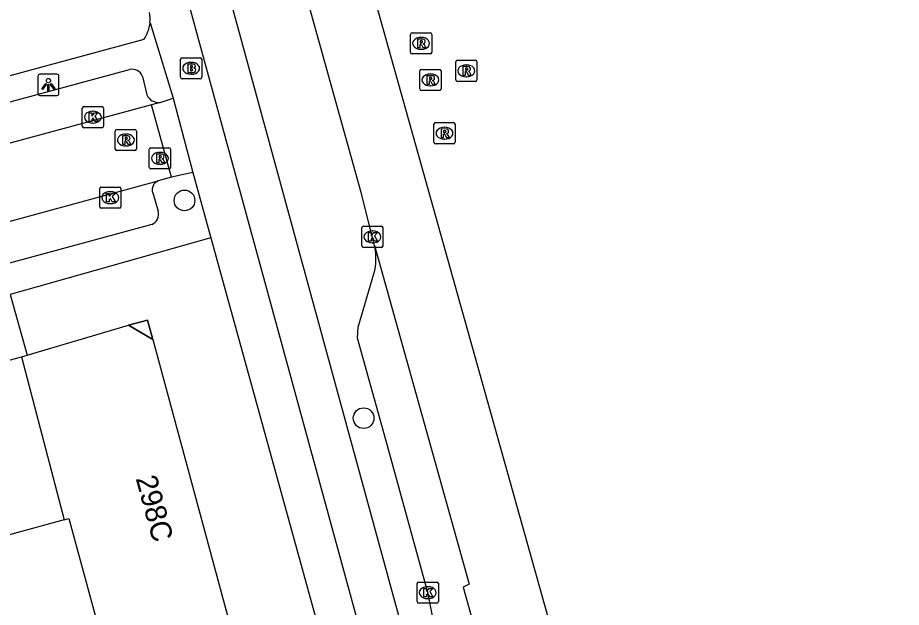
# Model space of a CAD drawing. Extents: x 162250 to 162654, y 380744 to 381605.
# Drawn here: x 162584.47 to 162626.23, y 380959.24 to 380987.12 of the extents above; entities that cross this region are included whole.
import ezdxf

# ---------------------------------------------------------------- set-up
doc = ezdxf.new("R2010")
doc.units = 0
for name, color, linetype in [('IMGEO_Boom', 7, 'Continuous'), ('IMGEO_Brandkraan', 7, 'Continuous'), ('IMGEO_Fietspad_gesloten', 7, 'Continuous'), ('IMGEO_Kolk', 7, 'Continuous'), ('IMGEO_Lichtpunt', 7, 'Continuous'), ('IMGEO_Pand', 7, 'Continuous'), ('IMGEO_Pand_nummerreeks', 7, 'Continuous'), ('IMGEO_Pand_overbouw', 7, 'Continuous'), ('IMGEO_Parkeervlak_open', 7, 'Continuous'), ('IMGEO_Rijbaan_lokaal_open', 7, 'Continuous'), ('IMGEO_Rijbaan_regionaal_gesloten', 7, 'Continuous'), ('IMGEO_Rioolput', 7, 'Continuous'), ('IMGEO_Voetpad_open', 7, 'Continuous')]:
    doc.layers.add(name, color=color, linetype=linetype)

msp = doc.modelspace()

# ---------------------------------------------------------------- linework, layer by layer
at = {"layer": 'IMGEO_Boom'}
for centre in [(162592.354, 380978.478), (162600.821, 380968.186)]:
    msp.add_circle(centre, 0.489, dxfattribs=at)
at = {"layer": 'IMGEO_Brandkraan'}
for p, q in [((162592.17, 380984.299), (162592.17, 380985.151)), ((162592.245, 380985.225), (162593.097, 380985.225)), ((162592.658, 380985.005), (162592.683, 380985.005)), ((162593.171, 380985.151), (162593.171, 380984.299)), ((162593.097, 380984.225), (162592.245, 380984.225)), ((162592.681, 380984.445), (162592.656, 380984.445))]:
    msp.add_line(p, q, dxfattribs=at)
for points in [[(162592.17, 380984.299), (162592.17, 380985.151)], [(162592.245, 380985.225), (162593.097, 380985.225)], [(162592.518, 380984.925), (162592.518, 380984.525), (162592.731, 380984.525)], [(162592.749, 380984.925), (162592.518, 380984.925)], [(162593.171, 380985.151), (162593.171, 380984.299)], [(162592.697, 380984.844), (162592.643, 380984.844), (162592.643, 380984.768)], [(162592.643, 380984.768), (162592.696, 380984.768)], [(162592.705, 380984.692), (162592.643, 380984.692), (162592.643, 380984.611)], [(162592.643, 380984.611), (162592.705, 380984.611)], [(162593.097, 380984.225), (162592.245, 380984.225)]]:
    msp.add_lwpolyline(points, dxfattribs=at)
for centre, radius, start, end in [((162592.247, 380985.149), 0.0765, 91.552, 178.448), ((162592.247, 380985.149), 0.0765, 91.552, 178.448), ((162592.753, 380984.78), 0.145, 59.4692, 91.5367), ((162592.778, 380984.827), 0.0922, 285.5137, 58.1501), ((162593.095, 380985.149), 0.0765, 1.552, 88.448), ((162593.095, 380985.149), 0.0765, 1.552, 88.448), ((162592.698, 380984.806), 0.0379, 267.8285, 90.9355), ((162592.706, 380984.651), 0.0404, 269.8759, 90.5077), ((162592.737, 380984.776), 0.251, 268.6676, 293.5347), ((162592.783, 380984.635), 0.105, 301.3115, 78.989), ((162592.247, 380984.301), 0.0765, 181.552, 268.448), ((162592.247, 380984.301), 0.0765, 181.552, 268.448), ((162593.095, 380984.301), 0.0765, 271.552, 358.448), ((162593.095, 380984.301), 0.0765, 271.552, 358.448)]:
    msp.add_arc(centre, radius, start, end, dxfattribs=at)
for centre, major_axis, ratio, start_param, end_param in [((162592.657, 380984.725), (-0.387, 0.002), 0.722429, 4.712389, 7.853982), ((162592.682, 380984.725), (-0.39, 0.002), 0.717154, 1.570796, 4.712389)]:
    msp.add_ellipse(centre, major_axis=major_axis, ratio=ratio, start_param=start_param, end_param=end_param, dxfattribs=at)
at = {"layer": 'IMGEO_Fietspad_gesloten'}
for points in [[(162536.398, 381200.372), (162539.144, 381190.342), (162540.943, 381183.77), (162548.984, 381154.395), (162551.592, 381144.84), (162551.645, 381144.647), (162554.806, 381133.124), (162560.736, 381111.446), (162562.992, 381103.198), (162573.052, 381066.398), (162577.335, 381050.801), (162584.526, 381024.553), (162587.309, 381014.367), (162588.433, 381010.254), (162590.219, 381003.716), (162603.154, 380956.316), (162606.977, 380942.372), (162608.338, 380937.386), (162611.747, 380924.889), (162613.149, 380919.833), (162613.482, 380918.571)], [(162626.231, 380864.638), (162619.54, 380889.111), (162611.456, 380918.623), (162600.985, 380956.955), (162588.336, 381003.241), (162586.64, 381009.407), (162585.413, 381013.87), (162582.804, 381023.355), (162575.392, 381050.363), (162571.085, 381066.091), (162561.27, 381101.934), (162558.72, 381111.249), (162552.836, 381132.744), (162549.852, 381143.643)]]:
    msp.add_lwpolyline(points, dxfattribs=at)
at = {"layer": 'IMGEO_Kolk'}
for p, q in [((162587.526, 380981.988), (162587.526, 380982.84)), ((162587.601, 380982.914), (162588.453, 380982.914)), ((162588.527, 380982.84), (162588.527, 380981.988)), ((162588.014, 380982.694), (162588.039, 380982.694)), ((162588.037, 380982.134), (162588.012, 380982.134)), ((162588.453, 380981.914), (162587.601, 380981.914)), ((162588.35, 380978.183), (162588.35, 380979.035)), ((162588.425, 380979.109), (162589.277, 380979.109)), ((162589.351, 380979.035), (162589.351, 380978.183)), ((162588.838, 380978.889), (162588.863, 380978.889)), ((162588.861, 380978.329), (162588.836, 380978.329)), ((162589.277, 380978.109), (162588.425, 380978.109)), ((162600.735, 380976.329), (162600.735, 380977.181)), ((162600.81, 380977.255), (162601.662, 380977.255)), ((162601.223, 380977.035), (162601.248, 380977.035)), ((162601.736, 380977.181), (162601.736, 380976.329)), ((162601.662, 380976.255), (162600.81, 380976.255)), ((162601.246, 380976.475), (162601.221, 380976.475)), ((162603.35, 380959.51), (162603.35, 380960.362)), ((162603.425, 380960.436), (162604.277, 380960.436)), ((162604.351, 380960.362), (162604.351, 380959.51)), ((162603.838, 380960.216), (162603.863, 380960.216)), ((162604.277, 380959.436), (162603.425, 380959.436)), ((162603.861, 380959.656), (162603.836, 380959.656))]:
    msp.add_line(p, q, dxfattribs=at)
for points in [[(162587.526, 380981.988), (162587.526, 380982.84)], [(162587.601, 380982.914), (162588.453, 380982.914)], [(162588.527, 380982.84), (162588.527, 380981.988)], [(162587.847, 380982.614), (162587.97, 380982.614), (162587.97, 380982.463), (162588.1, 380982.614), (162588.264, 380982.614), (162588.118, 380982.463), (162588.271, 380982.214), (162588.119, 380982.214), (162588.034, 380982.378), (162587.97, 380982.311), (162587.97, 380982.214), (162587.847, 380982.214), (162587.847, 380982.614)], [(162588.453, 380981.914), (162587.601, 380981.914)], [(162588.35, 380978.183), (162588.35, 380979.035)], [(162588.425, 380979.109), (162589.277, 380979.109)], [(162589.351, 380979.035), (162589.351, 380978.183)], [(162588.671, 380978.809), (162588.794, 380978.809), (162588.794, 380978.658), (162588.924, 380978.809), (162589.088, 380978.809), (162588.942, 380978.658), (162589.095, 380978.409), (162588.943, 380978.409), (162588.858, 380978.573), (162588.794, 380978.506), (162588.794, 380978.409), (162588.671, 380978.409), (162588.671, 380978.809)], [(162589.277, 380978.109), (162588.425, 380978.109)], [(162600.735, 380976.329), (162600.735, 380977.181)], [(162600.81, 380977.255), (162601.662, 380977.255)], [(162601.056, 380976.955), (162601.179, 380976.955), (162601.179, 380976.804), (162601.309, 380976.955), (162601.473, 380976.955), (162601.327, 380976.804), (162601.48, 380976.555), (162601.328, 380976.555), (162601.243, 380976.719), (162601.179, 380976.652), (162601.179, 380976.555), (162601.056, 380976.555), (162601.056, 380976.955)], [(162601.736, 380977.181), (162601.736, 380976.329)], [(162601.662, 380976.255), (162600.81, 380976.255)], [(162603.35, 380959.51), (162603.35, 380960.362)], [(162603.425, 380960.436), (162604.277, 380960.436)], [(162604.351, 380960.362), (162604.351, 380959.51)], [(162603.671, 380960.136), (162603.794, 380960.136), (162603.794, 380959.985), (162603.924, 380960.136), (162604.088, 380960.136), (162603.942, 380959.985), (162604.095, 380959.736), (162603.943, 380959.736), (162603.858, 380959.9), (162603.794, 380959.833), (162603.794, 380959.736), (162603.671, 380959.736), (162603.671, 380960.136)], [(162604.277, 380959.436), (162603.425, 380959.436)]]:
    msp.add_lwpolyline(points, dxfattribs=at)
for centre, start, end in [((162587.603, 380982.838), 91.552, 178.448), ((162587.603, 380982.838), 91.552, 178.448), ((162588.451, 380982.838), 1.552, 88.448), ((162588.451, 380982.838), 1.552, 88.448), ((162587.603, 380981.99), 181.552, 268.448), ((162587.603, 380981.99), 181.552, 268.448), ((162588.451, 380981.99), 271.552, 358.448), ((162588.451, 380981.99), 271.552, 358.448), ((162588.427, 380979.033), 91.552, 178.448), ((162588.427, 380979.033), 91.552, 178.448), ((162589.275, 380979.033), 1.552, 88.448), ((162589.275, 380979.033), 1.552, 88.448), ((162588.427, 380978.185), 181.552, 268.448), ((162588.427, 380978.185), 181.552, 268.448), ((162589.275, 380978.185), 271.552, 358.448), ((162589.275, 380978.185), 271.552, 358.448), ((162600.812, 380977.179), 91.552, 178.448), ((162600.812, 380977.179), 91.552, 178.448), ((162601.66, 380977.179), 1.552, 88.448), ((162601.66, 380977.179), 1.552, 88.448), ((162600.812, 380976.331), 181.552, 268.448), ((162600.812, 380976.331), 181.552, 268.448), ((162601.66, 380976.331), 271.552, 358.448), ((162601.66, 380976.331), 271.552, 358.448), ((162603.427, 380960.36), 91.552, 178.448), ((162603.427, 380960.36), 91.552, 178.448), ((162604.275, 380960.36), 1.552, 88.448), ((162604.275, 380960.36), 1.552, 88.448), ((162603.427, 380959.512), 181.552, 268.448), ((162603.427, 380959.512), 181.552, 268.448), ((162604.275, 380959.512), 271.552, 358.448), ((162604.275, 380959.512), 271.552, 358.448)]:
    msp.add_arc(centre, 0.0765, start, end, dxfattribs=at)
for centre, major_axis, ratio, start_param, end_param in [((162588.013, 380982.414), (-0.387, 0.002), 0.722429, 4.712389, 7.853982), ((162588.038, 380982.414), (-0.39, 0.002), 0.717154, 1.570796, 4.712389), ((162588.837, 380978.609), (-0.387, 0.002), 0.722429, 4.712389, 7.853982), ((162588.862, 380978.609), (-0.39, 0.002), 0.717154, 1.570796, 4.712389), ((162601.222, 380976.755), (-0.387, 0.002), 0.722429, 4.712389, 7.853982), ((162601.247, 380976.755), (-0.39, 0.002), 0.717154, 1.570796, 4.712389), ((162603.837, 380959.936), (-0.387, 0.002), 0.722429, 4.712389, 7.853982), ((162603.862, 380959.936), (-0.39, 0.002), 0.717154, 1.570796, 4.712389)]:
    msp.add_ellipse(centre, major_axis=major_axis, ratio=ratio, start_param=start_param, end_param=end_param, dxfattribs=at)
at = {"layer": 'IMGEO_Lichtpunt'}
for p, q in [((162585.427, 380984.345), (162585.427, 380983.538)), ((162585.427, 380984.345), (162585.427, 380983.538)), ((162586.329, 380984.44), (162585.521, 380984.44)), ((162586.329, 380984.44), (162585.521, 380984.44)), ((162586.423, 380983.538), (162586.423, 380984.345)), ((162586.423, 380983.538), (162586.423, 380984.345)), ((162585.521, 380983.444), (162586.329, 380983.444)), ((162585.521, 380983.444), (162586.329, 380983.444))]:
    msp.add_line(p, q, dxfattribs=at)
for points in [[(162585.801, 380984.009), (162585.84, 380983.981), (162585.652, 380983.719), (162585.614, 380983.746), (162585.801, 380984.009)], [(162585.903, 380983.961), (162585.95, 380983.961), (162585.95, 380983.639), (162585.903, 380983.639), (162585.903, 380983.961)], [(162586.013, 380983.981), (162586.051, 380984.008), (162586.238, 380983.746), (162586.199, 380983.718), (162586.013, 380983.981)]]:
    msp.add_lwpolyline(points, dxfattribs=at)
msp.add_circle((162585.926, 380984.143), 0.0994, dxfattribs=at)
for centre, start, end in [((162585.521, 380984.345), 90, 180), ((162585.521, 380984.345), 90, 180), ((162586.329, 380984.345), 0, 90), ((162586.329, 380984.345), 0, 90), ((162585.521, 380983.538), 180, 270), ((162585.521, 380983.538), 180, 270), ((162586.329, 380983.538), 270, 0), ((162586.329, 380983.538), 270, 360)]:
    msp.add_arc(centre, 0.0946, start, end, dxfattribs=at)
at = {"layer": 'IMGEO_Pand'}
for points in [[(162584.917, 380971.158), (162589.703, 380972.58)], [(162590.855, 380971.909), (162589.703, 380972.58)], [(162590.855, 380971.909), (162595.198, 380955.88)], [(162579.5, 380969.684), (162584.645, 380971.084)], [(162584.645, 380971.084), (162584.917, 380971.158)], [(162584.645, 380971.084), (162586.661, 380963.377)], [(162586.661, 380963.377), (162581.583, 380961.995)], [(162586.661, 380963.377), (162586.895, 380963.441), (162588.645, 380957.011)]]:
    msp.add_lwpolyline(points, dxfattribs=at)
at = {"layer": 'IMGEO_Pand_overbouw'}
msp.add_lwpolyline([(162590.855, 380971.909), (162590.612, 380972.813), (162589.703, 380972.58)], close=True, dxfattribs=at)
at = {"layer": 'IMGEO_Parkeervlak_open'}
msp.add_lwpolyline([(162613.064, 380925.283), (162609.656, 380937.755), (162608.292, 380942.728), (162607.98, 380943.81), (162605.426, 380953.253), (162604.609, 380956.168), (162603.851, 380959.936), (162601.87, 380967.154), (162600.524, 380971.974), (162600.563, 380972.483), (162601.31, 380975.004)], dxfattribs=at)
msp.add_arc((162598.429, 380975.745), 2.975, 345.5756, 11.7916, dxfattribs=at)
at = {"layer": 'IMGEO_Rijbaan_lokaal_open'}
for points in [[(162590.794, 380983), (162540.292, 380969.32)], [(162591.74, 380979.571), (162590.794, 380983)], [(162591.74, 380979.571), (162591.116, 380979.399)], [(162541.171, 380965.788), (162591.116, 380979.399)]]:
    msp.add_lwpolyline(points, dxfattribs=at)
at = {"layer": 'IMGEO_Rijbaan_regionaal_gesloten'}
for points in [[(162600.546, 380991.029), (162601.527, 380987.343), (162620.018, 380921.349)], [(162601.341, 380976.353), (162600.709, 380978.851), (162597.541, 380990.23)], [(162601.341, 380976.353), (162605.814, 380960.337), (162605.531, 380960.193), (162607.357, 380953.618), (162613.211, 380932.13), (162615.211, 380925.872)]]:
    msp.add_lwpolyline(points, dxfattribs=at)
at = {"layer": 'IMGEO_Rioolput'}
for p, q in [((162603.035, 380985.478), (162603.035, 380986.33)), ((162603.11, 380986.404), (162603.962, 380986.404)), ((162603.523, 380986.184), (162603.548, 380986.184)), ((162604.036, 380986.33), (162604.036, 380985.478)), ((162603.962, 380985.404), (162603.11, 380985.404)), ((162603.546, 380985.624), (162603.521, 380985.624)), ((162605.175, 380984.179), (162605.175, 380985.031)), ((162605.25, 380985.105), (162606.102, 380985.105)), ((162605.663, 380984.885), (162605.688, 380984.885)), ((162606.176, 380985.031), (162606.176, 380984.179)), ((162603.477, 380983.749), (162603.477, 380984.601)), ((162603.552, 380984.675), (162604.404, 380984.675)), ((162603.965, 380984.455), (162603.99, 380984.455)), ((162604.478, 380984.601), (162604.478, 380983.749)), ((162606.102, 380984.105), (162605.25, 380984.105)), ((162605.686, 380984.325), (162605.661, 380984.325)), ((162604.404, 380983.675), (162603.552, 380983.675)), ((162603.988, 380983.895), (162603.963, 380983.895)), ((162604.141, 380981.229), (162604.141, 380982.081)), ((162604.216, 380982.155), (162605.068, 380982.155)), ((162605.142, 380982.081), (162605.142, 380981.229)), ((162589.084, 380980.908), (162589.084, 380981.76)), ((162589.159, 380981.834), (162590.011, 380981.834)), ((162589.572, 380981.614), (162589.597, 380981.614)), ((162590.085, 380981.76), (162590.085, 380980.908)), ((162604.629, 380981.935), (162604.654, 380981.935)), ((162605.068, 380981.155), (162604.216, 380981.155)), ((162604.652, 380981.375), (162604.627, 380981.375)), ((162590.011, 380980.834), (162589.159, 380980.834)), ((162589.595, 380981.054), (162589.57, 380981.054)), ((162590.693, 380980.042), (162590.693, 380980.894)), ((162590.768, 380980.968), (162591.62, 380980.968)), ((162591.181, 380980.748), (162591.206, 380980.748)), ((162591.694, 380980.894), (162591.694, 380980.042)), ((162591.62, 380979.968), (162590.768, 380979.968)), ((162591.204, 380980.188), (162591.179, 380980.188))]:
    msp.add_line(p, q, dxfattribs=at)
for points in [[(162603.035, 380985.478), (162603.035, 380986.33)], [(162603.11, 380986.404), (162603.962, 380986.404)], [(162604.036, 380986.33), (162604.036, 380985.478)], [(162603.624, 380986.102), (162603.372, 380986.104), (162603.372, 380985.704)], [(162603.372, 380985.704), (162603.496, 380985.704), (162603.496, 380985.866), (162603.507, 380985.866)], [(162603.55, 380986.023), (162603.496, 380986.023), (162603.496, 380985.942)], [(162603.496, 380985.942), (162603.548, 380985.942)], [(162603.554, 380985.837), (162603.625, 380985.704), (162603.765, 380985.704), (162603.7, 380985.83)], [(162603.962, 380985.404), (162603.11, 380985.404)], [(162605.175, 380984.179), (162605.175, 380985.031)], [(162605.25, 380985.105), (162606.102, 380985.105)], [(162606.176, 380985.031), (162606.176, 380984.179)], [(162603.477, 380983.749), (162603.477, 380984.601)], [(162603.552, 380984.675), (162604.404, 380984.675)], [(162604.478, 380984.601), (162604.478, 380983.749)], [(162605.764, 380984.803), (162605.512, 380984.805), (162605.512, 380984.405)], [(162605.512, 380984.405), (162605.636, 380984.405), (162605.636, 380984.567), (162605.647, 380984.567)], [(162605.69, 380984.724), (162605.636, 380984.724), (162605.636, 380984.643)], [(162605.636, 380984.643), (162605.688, 380984.643)], [(162605.694, 380984.538), (162605.765, 380984.405), (162605.905, 380984.405), (162605.84, 380984.531)], [(162604.066, 380984.373), (162603.814, 380984.375), (162603.814, 380983.975)], [(162603.814, 380983.975), (162603.938, 380983.975), (162603.938, 380984.137), (162603.949, 380984.137)], [(162603.992, 380984.294), (162603.938, 380984.294), (162603.938, 380984.213)], [(162603.938, 380984.213), (162603.99, 380984.213)], [(162603.996, 380984.108), (162604.067, 380983.975), (162604.207, 380983.975), (162604.142, 380984.101)], [(162606.102, 380984.105), (162605.25, 380984.105)], [(162604.404, 380983.675), (162603.552, 380983.675)], [(162604.141, 380981.229), (162604.141, 380982.081)], [(162604.216, 380982.155), (162605.068, 380982.155)], [(162605.142, 380982.081), (162605.142, 380981.229)], [(162589.084, 380980.908), (162589.084, 380981.76)], [(162589.159, 380981.834), (162590.011, 380981.834)], [(162589.673, 380981.532), (162589.421, 380981.534), (162589.421, 380981.134)], [(162590.085, 380981.76), (162590.085, 380980.908)], [(162604.73, 380981.853), (162604.478, 380981.855), (162604.478, 380981.455)], [(162604.478, 380981.455), (162604.602, 380981.455), (162604.602, 380981.617), (162604.613, 380981.617)], [(162604.656, 380981.774), (162604.602, 380981.774), (162604.602, 380981.693)], [(162604.602, 380981.693), (162604.654, 380981.693)], [(162604.66, 380981.588), (162604.731, 380981.455), (162604.871, 380981.455), (162604.806, 380981.581)], [(162589.421, 380981.134), (162589.545, 380981.134), (162589.545, 380981.296), (162589.556, 380981.296)], [(162589.599, 380981.453), (162589.545, 380981.453), (162589.545, 380981.372)], [(162589.545, 380981.372), (162589.597, 380981.372)], [(162589.603, 380981.267), (162589.674, 380981.134), (162589.814, 380981.134), (162589.749, 380981.26)], [(162605.068, 380981.155), (162604.216, 380981.155)], [(162590.011, 380980.834), (162589.159, 380980.834)], [(162590.693, 380980.042), (162590.693, 380980.894)], [(162590.768, 380980.968), (162591.62, 380980.968)], [(162591.694, 380980.894), (162591.694, 380980.042)], [(162591.282, 380980.666), (162591.03, 380980.668), (162591.03, 380980.268)], [(162591.03, 380980.268), (162591.154, 380980.268), (162591.154, 380980.43), (162591.165, 380980.43)], [(162591.208, 380980.587), (162591.154, 380980.587), (162591.154, 380980.506)], [(162591.154, 380980.506), (162591.206, 380980.506)], [(162591.212, 380980.401), (162591.283, 380980.268), (162591.423, 380980.268), (162591.358, 380980.394)], [(162591.62, 380979.968), (162590.768, 380979.968)]]:
    msp.add_lwpolyline(points, dxfattribs=at)
for centre, radius, start, end in [((162603.112, 380986.328), 0.0765, 91.552, 178.448), ((162603.112, 380986.328), 0.0765, 91.552, 178.448), ((162603.96, 380986.328), 0.0765, 1.552, 88.448), ((162603.96, 380986.328), 0.0765, 1.552, 88.448), ((162603.506, 380985.813), 0.0533, 26.0293, 88.6989), ((162603.532, 380986.131), 0.19, 274.7715, 282.9687), ((162603.556, 380985.927), 0.0964, 77.0061, 93.1865), ((162603.57, 380985.984), 0.0378, 276.6634, 79.6772), ((162603.623, 380985.992), 0.109, 350.3612, 89.416), ((162603.621, 380985.992), 0.112, 277.5842, 350.9817), ((162603.605, 380985.777), 0.108, 29.5134, 73.7905), ((162603.112, 380985.48), 0.0765, 181.552, 268.448), ((162603.112, 380985.48), 0.0765, 181.552, 268.448), ((162603.96, 380985.48), 0.0765, 271.552, 358.448), ((162603.96, 380985.48), 0.0765, 271.552, 358.448), ((162605.252, 380985.029), 0.0765, 91.552, 178.448), ((162605.252, 380985.029), 0.0765, 91.552, 178.448), ((162606.1, 380985.029), 0.0765, 1.552, 88.448), ((162606.1, 380985.029), 0.0765, 1.552, 88.448), ((162603.554, 380984.599), 0.0765, 91.552, 178.448), ((162603.554, 380984.599), 0.0765, 91.552, 178.448), ((162604.402, 380984.599), 0.0765, 1.552, 88.448), ((162604.402, 380984.599), 0.0765, 1.552, 88.448), ((162605.646, 380984.514), 0.0533, 26.0293, 88.6989), ((162605.672, 380984.832), 0.19, 274.7715, 282.9687), ((162605.696, 380984.628), 0.0964, 77.0061, 93.1865), ((162605.71, 380984.685), 0.0378, 276.6634, 79.6772), ((162605.763, 380984.693), 0.109, 350.3612, 89.416), ((162605.761, 380984.693), 0.112, 277.5842, 350.9817), ((162605.745, 380984.478), 0.108, 29.5134, 73.7905), ((162603.948, 380984.084), 0.0533, 26.0293, 88.6989), ((162603.974, 380984.402), 0.19, 274.7715, 282.9687), ((162603.998, 380984.198), 0.0964, 77.0061, 93.1865), ((162604.012, 380984.255), 0.0378, 276.6634, 79.6772), ((162604.065, 380984.263), 0.109, 350.3612, 89.416), ((162604.063, 380984.263), 0.112, 277.5842, 350.9817), ((162604.047, 380984.048), 0.108, 29.5134, 73.7905), ((162605.252, 380984.181), 0.0765, 181.552, 268.448), ((162605.252, 380984.181), 0.0765, 181.552, 268.448), ((162606.1, 380984.181), 0.0765, 271.552, 358.448), ((162606.1, 380984.181), 0.0765, 271.552, 358.448), ((162603.554, 380983.751), 0.0765, 181.552, 268.448), ((162603.554, 380983.751), 0.0765, 181.552, 268.448), ((162604.402, 380983.751), 0.0765, 271.552, 358.448), ((162604.402, 380983.751), 0.0765, 271.552, 358.448), ((162604.218, 380982.079), 0.0765, 91.552, 178.448), ((162604.218, 380982.079), 0.0765, 91.552, 178.448), ((162605.066, 380982.079), 0.0765, 1.552, 88.448), ((162605.066, 380982.079), 0.0765, 1.552, 88.448), ((162589.161, 380981.758), 0.0765, 91.552, 178.448), ((162589.161, 380981.758), 0.0765, 91.552, 178.448), ((162589.672, 380981.422), 0.109, 350.3612, 89.416), ((162590.009, 380981.758), 0.0765, 1.552, 88.448), ((162590.009, 380981.758), 0.0765, 1.552, 88.448), ((162604.612, 380981.564), 0.0533, 26.0293, 88.6989), ((162604.638, 380981.882), 0.19, 274.7715, 282.9687), ((162604.662, 380981.678), 0.0964, 77.0061, 93.1865), ((162604.676, 380981.735), 0.0378, 276.6634, 79.6772), ((162604.729, 380981.743), 0.109, 350.3612, 89.416), ((162604.727, 380981.743), 0.112, 277.5842, 350.9817), ((162604.711, 380981.528), 0.108, 29.5134, 73.7905), ((162589.555, 380981.243), 0.0533, 26.0293, 88.6989), ((162589.581, 380981.561), 0.19, 274.7715, 282.9687), ((162589.605, 380981.357), 0.0964, 77.0061, 93.1865), ((162589.619, 380981.414), 0.0378, 276.6634, 79.6772), ((162589.67, 380981.422), 0.112, 277.5842, 350.9817), ((162589.654, 380981.207), 0.108, 29.5134, 73.7905), ((162604.218, 380981.231), 0.0765, 181.552, 268.448), ((162604.218, 380981.231), 0.0765, 181.552, 268.448), ((162605.066, 380981.231), 0.0765, 271.552, 358.448), ((162605.066, 380981.231), 0.0765, 271.552, 358.448), ((162589.161, 380980.91), 0.0765, 181.552, 268.448), ((162589.161, 380980.91), 0.0765, 181.552, 268.448), ((162590.009, 380980.91), 0.0765, 271.552, 358.448), ((162590.009, 380980.91), 0.0765, 271.552, 358.448), ((162590.77, 380980.892), 0.0765, 91.552, 178.448), ((162590.77, 380980.892), 0.0765, 91.552, 178.448), ((162591.618, 380980.892), 0.0765, 1.552, 88.448), ((162591.618, 380980.892), 0.0765, 1.552, 88.448), ((162591.164, 380980.377), 0.0533, 26.0293, 88.6989), ((162591.19, 380980.695), 0.19, 274.7715, 282.9687), ((162591.214, 380980.491), 0.0964, 77.0061, 93.1865), ((162591.228, 380980.548), 0.0378, 276.6634, 79.6772), ((162591.281, 380980.556), 0.109, 350.3612, 89.416), ((162591.279, 380980.556), 0.112, 277.5842, 350.9817), ((162591.263, 380980.341), 0.108, 29.5134, 73.7905), ((162590.77, 380980.044), 0.0765, 181.552, 268.448), ((162590.77, 380980.044), 0.0765, 181.552, 268.448), ((162591.618, 380980.044), 0.0765, 271.552, 358.448), ((162591.618, 380980.044), 0.0765, 271.552, 358.448)]:
    msp.add_arc(centre, radius, start, end, dxfattribs=at)
for centre, major_axis, ratio, start_param, end_param in [((162603.522, 380985.904), (-0.387, 0.002), 0.722429, 4.712389, 7.853982), ((162603.547, 380985.904), (-0.39, 0.002), 0.717154, 1.570796, 4.712389), ((162605.662, 380984.605), (-0.387, 0.002), 0.722429, 4.712389, 7.853982), ((162605.687, 380984.605), (-0.39, 0.002), 0.717154, 1.570796, 4.712389), ((162603.964, 380984.175), (-0.387, 0.002), 0.722429, 4.712389, 7.853982), ((162603.989, 380984.175), (-0.39, 0.002), 0.717154, 1.570796, 4.712389), ((162589.571, 380981.334), (-0.387, 0.002), 0.722429, 4.712389, 7.853982), ((162589.596, 380981.334), (-0.39, 0.002), 0.717154, 1.570796, 4.712389), ((162604.628, 380981.655), (-0.387, 0.002), 0.722429, 4.712389, 7.853982), ((162604.653, 380981.655), (-0.39, 0.002), 0.717154, 1.570796, 4.712389), ((162591.18, 380980.468), (-0.387, 0.002), 0.722429, 4.712389, 7.853982), ((162591.205, 380980.468), (-0.39, 0.002), 0.717154, 1.570796, 4.712389)]:
    msp.add_ellipse(centre, major_axis=major_axis, ratio=ratio, start_param=start_param, end_param=end_param, dxfattribs=at)
at = {"layer": 'IMGEO_Voetpad_open'}
for points in [[(162590.725, 380986.876), (162591.812, 380983.319)], [(162590.435, 380986.089), (162536.403, 380971.431)], [(162540.595, 380971.351), (162589.751, 380984.66)], [(162590.37, 380984.337), (162590.581, 380983.47)], [(162591.201, 380983.114), (162591.812, 380983.319)], [(162591.812, 380983.319), (162592.746, 380979.796)], [(162591.201, 380983.114), (162590.794, 380983)], [(162592.746, 380979.796), (162591.74, 380979.571)], [(162592.746, 380979.796), (162593.598, 380976.705)], [(162590.851, 380978.834), (162591.107, 380977.965)], [(162590.805, 380977.343), (162542.492, 380964.217)], [(162593.598, 380976.705), (162584.115, 380974.027)], [(162593.598, 380976.705), (162599.376, 380955.751)], [(162584.115, 380974.027), (162584.917, 380971.158)], [(162589.703, 380972.58), (162590.612, 380972.813), (162590.855, 380971.909)]]:
    msp.add_lwpolyline(points, dxfattribs=at)
for centre, radius, start, end in [((162589.003, 380987.054), 1.731, 354.0868, 10.1729), ((162589.041, 380987.05), 1.693, 325.4333, 354.1102), ((162589.887, 380984.165), 0.513, 19.564, 105.324), ((162591.126, 380983.701), 0.592, 203.0036, 277.2681), ((162591.282, 380978.976), 0.454, 111.48, 198.2643), ((162590.609, 380977.822), 0.518, 292.1966, 16.0074)]:
    msp.add_arc(centre, radius, start, end, dxfattribs=at)

# ---------------------------------------------------------------- texts
at = {"layer": 'IMGEO_Pand_nummerreeks'}
msp.add_text('298C', height=1, rotation=285.1603, dxfattribs=at).set_placement((162590.045, 380965.34))

doc.saveas('drawing.dxf')
